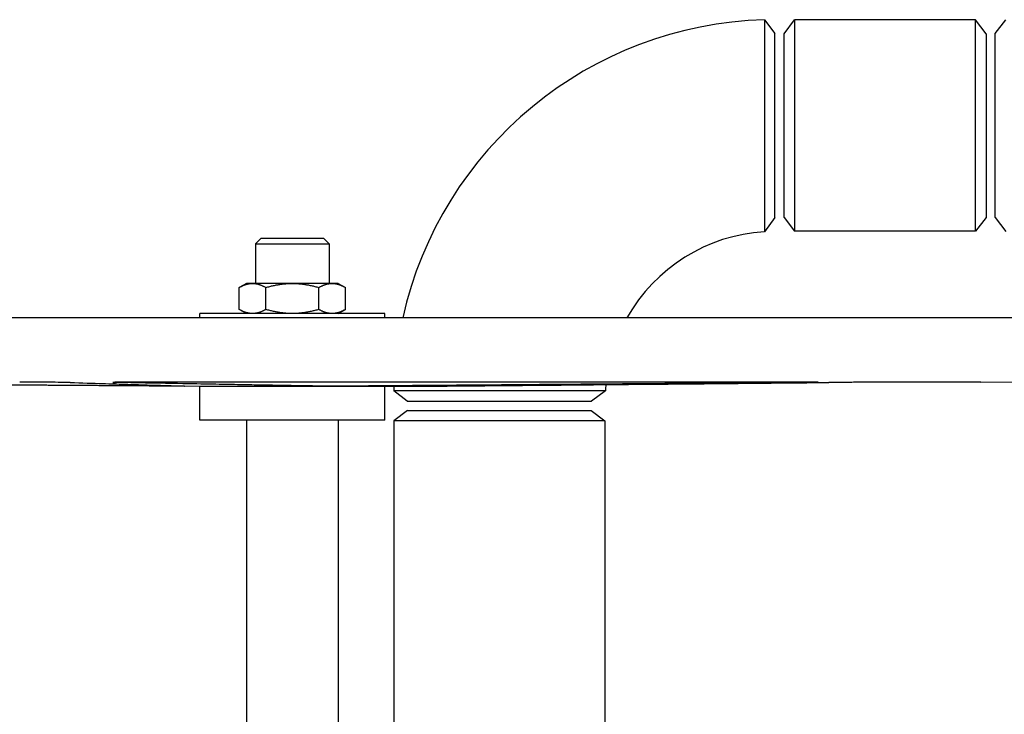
# Model space of a CAD drawing. Header units: inches. Extents: x 24 to 1128, y -58 to 748.
# Tile 482 of 656: x 607 to 620, y 374 to 384. Entities that reach past the tile are written whole.
import ezdxf

# ---------------------------------------------------------------- set-up
doc = ezdxf.new("R2010")
doc.units = ezdxf.units.IN
doc.header["$LTSCALE"] = 32
doc.header["$MEASUREMENT"] = 0
doc.layers.add('Visible (ANSI)', color=7, linetype='Continuous', lineweight=30)

msp = doc.modelspace()

# ---------------------------------------------------------------- linework, layer by layer
at = {"layer": 'Visible (ANSI)'}
for p, q in [((617.20576, 383.78672), (617.34813, 383.60117)), ((617.47313, 383.59867), (617.61701, 383.78617)), ((617.61701, 383.78617), (617.61701, 380.91117)), ((620.07926, 383.78617), (617.61701, 383.78617)), ((620.07926, 380.91117), (620.07926, 383.78617)), ((620.22313, 383.59867), (620.07926, 383.78617)), ((620.34813, 383.60117), (620.49201, 383.78867)), ((617.34813, 381.09617), (617.34813, 383.60107)), ((617.47313, 381.09867), (617.47313, 383.59867)), ((620.22313, 383.59867), (620.22313, 381.09867)), ((620.34813, 381.09617), (620.34813, 383.60117)), ((617.34813, 381.09617), (617.20581, 380.90428)), ((617.47313, 381.09867), (617.61701, 380.91117)), ((620.22313, 381.09867), (620.07926, 380.91117)), ((620.34813, 381.09617), (620.49201, 380.90867)), ((620.07926, 380.91117), (617.61701, 380.91117)), ((610.35503, 380.81487), (610.28063, 380.74047)), ((610.35503, 380.81487), (611.20623, 380.81487)), ((611.20623, 380.81487), (611.28063, 380.74047)), ((610.28063, 380.74047), (611.28063, 380.74047)), ((610.28063, 380.74047), (610.28063, 380.20087)), ((611.28063, 380.74047), (611.28063, 380.20087)), ((610.15563, 380.20087), (610.05894, 380.14505)), ((610.05894, 379.84669), (610.05894, 380.14505)), ((610.23937, 380.20087), (610.15563, 380.20087)), ((610.78063, 380.20087), (610.23937, 380.20087)), ((610.41979, 379.84669), (610.41979, 380.14505)), ((611.3219, 380.20087), (610.78063, 380.20087)), ((611.14148, 379.84669), (611.14148, 380.14505)), ((611.40563, 380.20087), (611.3219, 380.20087)), ((611.40563, 380.20087), (611.50232, 380.14505)), ((611.50232, 379.84669), (611.50232, 380.14505)), ((610.15563, 379.79087), (610.05894, 379.84669)), ((611.40563, 379.79087), (611.50232, 379.84669)), ((621.43013, 379.73187), (600.13113, 379.73187)), ((612.04063, 379.79087), (609.52063, 379.79087)), ((609.52063, 379.73187), (609.52063, 379.79087)), ((612.04063, 379.73187), (612.04063, 379.79087)), ((609.52063, 378.79886), (600.12846, 378.86588)), ((617.81657, 378.85673), (608.72568, 378.85673)), ((612.04063, 378.79886), (609.52063, 378.79886)), ((609.52063, 378.33987), (609.52063, 378.79886)), ((612.04063, 378.79886), (612.72184, 378.80372)), ((612.04063, 378.33987), (612.04063, 378.79886)), ((620.15061, 378.85673), (618.84004, 378.85673)), ((620.15061, 378.85673), (621.4328, 378.86588)), ((612.34563, 378.59867), (612.16009, 378.74104)), ((615.04252, 378.74099), (614.85063, 378.59867)), ((612.34573, 378.59867), (614.85063, 378.59867)), ((612.34813, 378.47367), (612.16063, 378.3298)), ((612.34813, 378.47367), (614.84813, 378.47367)), ((614.84813, 378.47367), (615.03563, 378.3298)), ((612.04063, 378.33987), (609.52063, 378.33987)), ((610.15563, 378.33987), (610.15563, 371.95687)), ((611.40563, 378.33987), (611.40563, 371.95687)), ((615.03563, 378.3298), (612.16063, 378.3298)), ((612.16063, 378.3298), (612.16063, 371.04017)), ((615.03563, 378.3298), (615.03563, 366.12117))]:
    msp.add_line(p, q, dxfattribs=at)
for radius, start, end in [(5.19, 91.571968, 167.388263), (2.31, 93.532272, 150.622394), (5.19, 177.779834, 178.428032), (2.31, 174.393353, 176.467728)]:
    msp.add_arc((617.34813, 378.59867), radius, start, end, dxfattribs=at)
for points, knots in [([(617.20576, 383.7866), (617.20576, 383.78664), (617.20576, 383.78177), (617.20576, 383.74112), (617.20576, 383.66178), (617.20575, 383.42035), (617.20575, 383.25767), (617.20575, 382.88185), (617.20574, 382.66899), (617.20574, 382.23436), (617.20574, 382.01285), (617.20575, 381.60685), (617.20576, 381.42264), (617.20578, 381.12889), (617.2058, 381.01966), (617.20581, 380.92292), (617.20581, 380.90428), (617.20581, 380.90428)], [0, 0, 0, 0, 0.1436733, 0.1436733, 0.59274122, 0.59274122, 1.04590561, 1.04590561, 1.49882494, 1.49882494, 1.95396487, 1.95396487, 2.40917784, 2.40917784, 2.86492266, 2.86492266, 3.14159265, 3.14159265, 3.14159265, 3.14159265]), ([(607.75488, 378.85262), (607.75009, 378.85277), (607.7442, 378.85292), (607.73724, 378.85306), (607.71486, 378.85353), (607.67836, 378.85402), (607.58352, 378.85493), (607.52519, 378.85534), (607.4055, 378.85599), (607.3365, 378.85627), (607.19849, 378.85664), (607.12949, 378.85673), (607.06967, 378.85673)], [-0.15423018, -0.15423018, -0.15423018, -0.15423018, 0, 0, 0, 0.49642611, 0.49642611, 0.99285222, 0.99285222, 1.489271, 1.489271, 1.98568979, 1.98568979, 1.98568979, 1.98568979]), ([(608.72568, 378.85673), (608.66212, 378.85673), (608.59745, 378.85664), (608.48577, 378.85627), (608.43876, 378.85599), (608.3722, 378.85534), (608.34841, 378.85493), (608.33061, 378.85402), (608.33662, 378.85353), (608.36001, 378.85292), (608.36694, 378.85277), (608.37508, 378.85262)], [1.98568979, 1.98568979, 1.98568979, 1.98568979, 2.48210857, 2.48210857, 2.97852735, 2.97852735, 3.47495346, 3.47495346, 3.97137957, 3.97137957, 4.12560975, 4.12560975, 4.12560975, 4.12560975]), ([(609.29804, 378.80529), (609.30531, 378.8051), (609.30955, 378.80491), (609.31382, 378.80445), (609.30702, 378.80418), (609.272, 378.80381), (609.24378, 378.80372), (609.17654, 378.80372), (609.13245, 378.80381), (609.03156, 378.80418), (608.97477, 378.80445), (608.89009, 378.80491), (608.85868, 378.8051), (608.82649, 378.80529)], [0.63873151, 0.63873151, 0.63873151, 0.63873151, 0.87159914, 0.87159914, 1.30738491, 1.30738491, 1.74317067, 1.74317067, 2.17895643, 2.17895643, 2.61474219, 2.61474219, 2.84760983, 2.84760983, 2.84760983, 2.84760983]), ([(611.81848, 378.80529), (611.79078, 378.8051), (611.76199, 378.80491), (611.67996, 378.80445), (611.61896, 378.80418), (611.49643, 378.80381), (611.43489, 378.80372), (611.32611, 378.80372), (611.27063, 378.80381), (611.17326, 378.80418), (611.13136, 378.80445), (611.0833, 378.80491), (611.06812, 378.8051), (611.0555, 378.80529)], [0.63873151, 0.63873151, 0.63873151, 0.63873151, 0.87159914, 0.87159914, 1.30738491, 1.30738491, 1.74317067, 1.74317067, 2.17895643, 2.17895643, 2.61474219, 2.61474219, 2.84760983, 2.84760983, 2.84760983, 2.84760983]), ([(612.72184, 378.80372), (612.72184, 378.80372), (612.73166, 378.80381), (612.77236, 378.80418), (612.80326, 378.80445), (612.85823, 378.80491), (612.88026, 378.8051), (612.90465, 378.80529)], [1.74317067, 1.74317067, 1.74317067, 1.74317067, 2.17895643, 2.17895643, 2.61474219, 2.61474219, 2.84760983, 2.84760983, 2.84760983, 2.84760983]), ([(617.69864, 378.85262), (617.71661, 378.85277), (617.73371, 378.85292), (617.74964, 378.85306), (617.80091, 378.85353), (617.84712, 378.85402), (617.91317, 378.85493), (617.933, 378.85534), (617.945, 378.85599), (617.93794, 378.85627), (617.89524, 378.85664), (617.8596, 378.85673), (617.81657, 378.85673)], [-0.15423018, -0.15423018, -0.15423018, -0.15423018, 0, 0, 0, 0.49642611, 0.49642611, 0.99285222, 0.99285222, 1.489271, 1.489271, 1.98568979, 1.98568979, 1.98568979, 1.98568979]), ([(618.84004, 378.85673), (618.80681, 378.85673), (618.75984, 378.85664), (618.64823, 378.85627), (618.58358, 378.85599), (618.45648, 378.85534), (618.38589, 378.85493), (618.25024, 378.85402), (618.18518, 378.85353), (618.1143, 378.85292), (618.09784, 378.85277), (618.08195, 378.85262)], [1.98568979, 1.98568979, 1.98568979, 1.98568979, 2.48210857, 2.48210857, 2.97852735, 2.97852735, 3.47495346, 3.47495346, 3.97137957, 3.97137957, 4.12560975, 4.12560975, 4.12560975, 4.12560975]), ([(615.04252, 378.74099), (615.04252, 378.74099), (615.02388, 378.74099), (614.92714, 378.74101), (614.81791, 378.74102), (614.52416, 378.74104), (614.33995, 378.74105), (613.93395, 378.74106), (613.71244, 378.74106), (613.27782, 378.74106), (613.06495, 378.74106), (612.68913, 378.74105), (612.52645, 378.74105), (612.28502, 378.74105), (612.20568, 378.74105), (612.16504, 378.74104), (612.16016, 378.74104), (612.1602, 378.74104)], [-3.14159265, -3.14159265, -3.14159265, -3.14159265, -2.86492266, -2.86492266, -2.40917784, -2.40917784, -1.95396487, -1.95396487, -1.49882494, -1.49882494, -1.04590561, -1.04590561, -0.59274122, -0.59274122, -0.1436733, -0.1436733, 0, 0, 0, 0])]:
    msp.add_open_spline(points, degree=3, knots=knots, dxfattribs=at)
for points, weights in [([(610.05894, 380.14505), (610.15563, 380.20087), (610.23937, 380.20087)], [1.01001874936, 1.04314139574, 1]), ([(610.23937, 380.20087), (610.3231, 380.20087), (610.41979, 380.14505)], [1, 1.04314139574, 1.01001874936]), ([(610.41979, 380.14505), (610.61316, 380.20087), (610.78063, 380.20087)], [1.01001874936, 1.04314139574, 1]), ([(610.78063, 380.20087), (610.9481, 380.20087), (611.14148, 380.14505)], [1, 1.04314139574, 1.01001874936]), ([(611.14148, 380.14505), (611.23816, 380.20087), (611.3219, 380.20087)], [1.01001874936, 1.04314139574, 1]), ([(611.3219, 380.20087), (611.40563, 380.20087), (611.50232, 380.14505)], [1, 1.04314139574, 1.01001874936]), ([(610.23937, 379.79087), (610.15563, 379.79087), (610.05894, 379.84669)], [1, 1.04314139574, 1.01001874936]), ([(610.41979, 379.84669), (610.3231, 379.79087), (610.23937, 379.79087)], [1.01001874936, 1.04314139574, 1]), ([(610.78063, 379.79087), (610.61316, 379.79087), (610.41979, 379.84669)], [1, 1.04314139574, 1.01001874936]), ([(611.14148, 379.84669), (610.9481, 379.79087), (610.78063, 379.79087)], [1.01001874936, 1.04314139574, 1]), ([(611.3219, 379.79087), (611.23816, 379.79087), (611.14148, 379.84669)], [1, 1.04314139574, 1.01001874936]), ([(611.50232, 379.84669), (611.40563, 379.79087), (611.3219, 379.79087)], [1.01001874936, 1.04314139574, 1]), ([(608.82649, 378.80529), (607.47816, 378.81363), (601.99261, 378.85262)], [3.22913550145, 2.37560125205, 1.06245079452]), ([(607.75488, 378.85262), (608.99358, 378.81363), (609.29804, 378.80529)], [1.05826131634, 2.36623373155, 3.21640230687]), ([(611.0555, 378.80529), (610.52665, 378.81363), (608.37508, 378.85262)], [3.21640230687, 2.36623373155, 1.05826131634]), ([(617.69864, 378.85262), (612.97864, 378.81363), (611.81848, 378.80529)], [1.05826131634, 2.36623373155, 3.21640230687]), ([(612.90465, 378.80529), (613.92613, 378.81363), (618.08195, 378.85262)], [3.21640230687, 2.36623373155, 1.05826131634])]:
    msp.add_rational_spline(points, weights, degree=2, dxfattribs=at)

doc.saveas('drawing.dxf')
